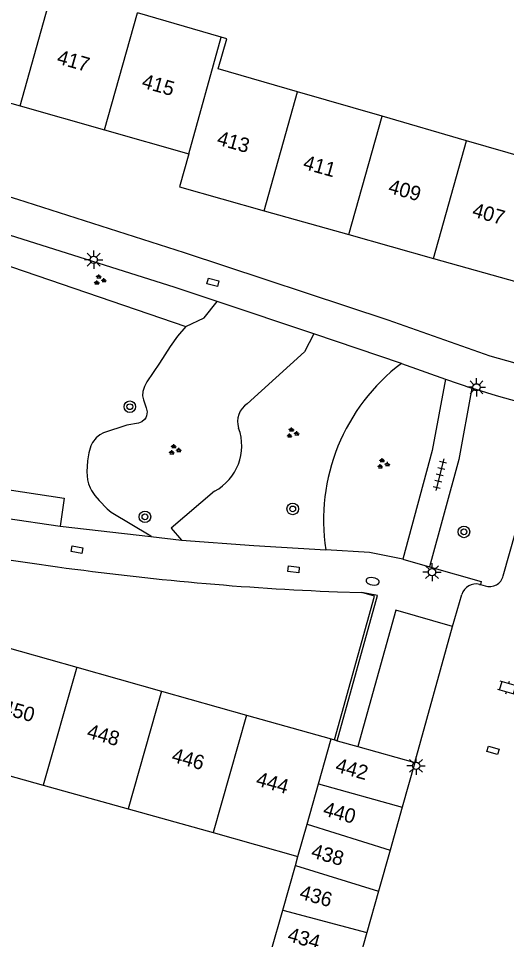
# Model space of a CAD drawing. Extents: x 132994 to 136000, y 393499 to 395512.
# Drawn here: x 134195.6 to 134229.3, y 394471.3 to 394534.9 of the extents above; entities that cross this region are included whole.
import ezdxf

# ---------------------------------------------------------------- set-up
doc = ezdxf.new("R2010")
doc.units = 0
for name, color, linetype in [('gg-afsc-erfafscheiding', 7, 'Continuous'), ('gg-anno-huisnummerreeks BGT', 7, 'Continuous'), ('gg-bbg-bijgebouw', 7, 'Continuous'), ('gg-bbg-gedigitaliseerde bebouwing', 7, 'Continuous'), ('gg-bbg-gedigitaliseerde bijgebouw', 7, 'Continuous'), ('gg-bbg-hoofdgebouw', 7, 'Continuous'), ('gg-bbg-tussenscheiding', 7, 'Continuous'), ('gg-knt-verharding', 7, 'Continuous'), ('gg-knt-verharding nz', 7, 'Continuous'), ('gt-grn-groengrens', 7, 'Continuous'), ('gt-grn-weggrens', 7, 'Continuous'), ('gt-symb-boom', 7, 'Continuous'), ('gt-symb-brandkraan', 7, 'Continuous'), ('gt-symb-groenvak', 7, 'Continuous'), ('gt-symb-klinker verharding', 7, 'Continuous'), ('gt-symb-kolk center center', 7, 'Continuous'), ('gt-symb-lichtmast', 7, 'Continuous'), ('gt-symb-tegel verharding', 7, 'Continuous')]:
    doc.layers.add(name, color=color, linetype=linetype)

# ---------------------------------------------------------------- blocks, each defined once
blk = doc.blocks.new('gt0-LMAST')
at = {"layer": 'gt-symb-lichtmast'}
for p, q in [((-0.182, 0.173), (-0.447, 0.438)), ((-0.005, 0.246), (-0.005, 0.621)), ((0.172, 0.173), (0.437, 0.438)), ((-0.255, -0.004), (-0.63, -0.004)), ((-0.182, -0.181), (-0.447, -0.446)), ((-0.005, -0.254), (-0.005, -0.629)), ((0.437, -0.446), (0.172, -0.181)), ((0.245, -0.004), (0.62, -0.004))]:
    blk.add_line(p, q, dxfattribs=at)
blk.add_circle((-0.005, -0.004), 0.25, dxfattribs=at)
blk = doc.blocks.new('gt0-GRVAK')
at = {"layer": 'gt-symb-groenvak'}
for p, q in [((-0.11, 0.189), (-0.228, 0.24)), ((-0.182, 0.153), (0.088, 0.153)), ((-0.091, 0.211), (-0.156, 0.322)), ((-0.047, 0.214), (-0.047, 0.393)), ((-0.004, 0.211), (0.061, 0.322)), ((0.015, 0.189), (0.133, 0.24)), ((0.262, -0.052), (0.197, 0.059)), ((0.305, -0.049), (0.305, 0.13)), ((0.349, -0.052), (0.414, 0.059)), ((-0.245, -0.228), (-0.363, -0.177)), ((-0.318, -0.264), (-0.047, -0.264)), ((-0.226, -0.206), (-0.291, -0.095)), ((-0.183, -0.203), (-0.183, -0.024)), ((-0.139, -0.206), (-0.074, -0.095)), ((-0.12, -0.228), (-0.002, -0.177)), ((0.243, -0.074), (0.125, -0.023)), ((0.17, -0.11), (0.441, -0.11)), ((0.368, -0.074), (0.486, -0.023))]:
    blk.add_line(p, q, dxfattribs=at)
blk = doc.blocks.new('gt0-KOLKCC')
at = {"layer": 'gt-symb-kolk center center'}
blk.add_lwpolyline([(-0.375, 0.2), (0.375, 0.2), (0.375, -0.2), (-0.375, -0.2)], close=True, dxfattribs=at)
blk = doc.blocks.new('gt0-BOOM')
at = {"layer": 'gt-symb-boom'}
for radius in [0.4, 0.2]:
    blk.add_circle((0, 0), radius, dxfattribs=at)
blk = doc.blocks.new('gt0-BR')
at = {"layer": 'gt-symb-brandkraan'}
for centre, radius, start, end in [((-0.244, 0), 0.206, 107.56694, 252.43307), ((0.599, -2.664), 3, 106.89205, 107.56694), ((0, -0.691), 0.938, 73.10799, 106.89205), ((-0.599, -2.664), 3, 72.43309, 73.10799), ((0.244, 0), 0.206, 287.56695, 72.43309), ((0.599, 2.664), 3, 252.43307, 253.10797), ((0, 0.691), 0.938, 253.10797, 286.89206), ((-0.599, 2.664), 3, 286.89206, 287.56695)]:
    blk.add_arc(centre, radius, start, end, dxfattribs=at)
blk = doc.blocks.new('gt0-TEG1')
at = {"layer": 'gt-symb-tegel verharding'}
for p, q in [((-1.125, 0), (1.125, 0)), ((-0.9, -0.25), (-0.9, 0.25)), ((-0.45, -0.25), (-0.45, 0.25)), ((0, -0.25), (0, 0.25)), ((0.45, -0.25), (0.45, 0.25)), ((0.9, -0.25), (0.9, 0.25))]:
    blk.add_line(p, q, dxfattribs=at)
blk = doc.blocks.new('gt0-KL1')
at = {"layer": 'gt-symb-klinker verharding'}
for p, q in [((-1.15, 0.3), (1.15, 0.3)), ((-1, -0.3), (-1, 0.3)), ((-0.5, 0.3), (-0.5, 0.45)), ((0, -0.3), (0, 0.3)), ((0.5, 0.3), (0.5, 0.45)), ((1, -0.3), (1, 0.3)), ((-1.15, -0.3), (1.15, -0.3)), ((-0.5, -0.45), (-0.5, -0.3)), ((0.5, -0.45), (0.5, -0.3))]:
    blk.add_line(p, q, dxfattribs=at)

msp = doc.modelspace()

# ---------------------------------------------------------------- linework, layer by layer
at = {"layer": 'gg-afsc-erfafscheiding'}
msp.add_lwpolyline([(134217.393, 394485.108), (134220.163, 394495.024), (134219.297, 394495.266)], dxfattribs=at)
at = {"layer": 'gg-bbg-bijgebouw'}
for p, q in [((134217.393, 394485.108), (134217.584, 394485.054)), ((134217.584, 394485.054), (134219.011, 394484.651)), ((134219.011, 394484.651), (134222.94, 394483.54)), ((134222.94, 394483.54), (134222.073, 394480.473)), ((134222.073, 394480.473), (134221.235, 394477.513)), ((134221.235, 394477.513), (134220.43, 394474.665)), ((134220.43, 394474.665), (134219.627, 394471.825)), ((134219.627, 394471.825), (134218.779, 394468.826))]:
    msp.add_line(p, q, dxfattribs=at)
at = {"layer": 'gg-bbg-gedigitaliseerde bebouwing'}
for p, q in [((134209.595, 394533.576), (134203.803, 394535.246)), ((134220.684, 394528.121), (134214.858, 394529.806)), ((134226.511, 394526.435), (134220.684, 394528.121)), ((134232.257, 394524.774), (134226.511, 394526.435)), ((134197.315, 394481.986), (134203.17, 394480.348)), ((134203.17, 394480.348), (134209.025, 394478.711)), ((134209.025, 394478.711), (134214.88, 394477.073))]:
    msp.add_line(p, q, dxfattribs=at)
for points in [[(134214.858, 394529.806), (134209.383, 394531.389), (134209.984, 394533.464), (134209.595, 394533.576)], [(134191.185, 394482.629), (134191.926, 394482.421), (134192.204, 394483.415), (134197.315, 394481.986)]]:
    msp.add_lwpolyline(points, dxfattribs=at)
at = {"layer": 'gg-bbg-gedigitaliseerde bijgebouw'}
for p, q in [((134214.703, 394476.447), (134214.88, 394477.073)), ((134213.83, 394473.363), (134214.703, 394476.447)), ((134213.037, 394470.556), (134213.83, 394473.363))]:
    msp.add_line(p, q, dxfattribs=at)
at = {"layer": 'gg-bbg-hoofdgebouw'}
for p, q in [((134189.896, 394530.49), (134195.716, 394528.84)), ((134195.716, 394528.84), (134201.537, 394527.189)), ((134201.537, 394527.189), (134207.35, 394525.54)), ((134212.554, 394521.61), (134218.392, 394519.965)), ((134218.392, 394519.965), (134224.23, 394518.32)), ((134224.23, 394518.32), (134229.98, 394516.7)), ((134199.621, 394490.131), (134205.471, 394488.478)), ((134205.471, 394488.478), (134211.322, 394486.824)), ((134211.322, 394486.824), (134217.17, 394485.171)), ((134217.17, 394485.171), (134217.393, 394485.108))]:
    msp.add_line(p, q, dxfattribs=at)
for points in [[(134207.35, 394525.54), (134206.7, 394523.26), (134212.554, 394521.61)], [(134193.5, 394490.83), (134193.751, 394491.79), (134199.621, 394490.131)]]:
    msp.add_lwpolyline(points, dxfattribs=at)
at = {"layer": 'gg-bbg-tussenscheiding'}
for p, q in [((134195.716, 394528.84), (134197.989, 394536.923)), ((134201.537, 394527.189), (134203.803, 394535.246)), ((134207.35, 394525.54), (134209.595, 394533.576)), ((134212.554, 394521.61), (134214.858, 394529.806)), ((134218.392, 394519.965), (134220.684, 394528.121)), ((134224.23, 394518.32), (134226.511, 394526.435)), ((134199.621, 394490.131), (134197.315, 394481.986)), ((134205.471, 394488.478), (134203.17, 394480.348)), ((134211.322, 394486.824), (134209.025, 394478.711)), ((134216.296, 394482.081), (134217.17, 394485.171)), ((134215.508, 394479.295), (134216.296, 394482.081)), ((134216.296, 394482.081), (134222.073, 394480.473)), ((134214.88, 394477.073), (134215.508, 394479.295)), ((134215.508, 394479.295), (134221.235, 394477.513)), ((134214.703, 394476.447), (134220.43, 394474.665)), ((134213.83, 394473.363), (134219.627, 394471.825))]:
    msp.add_line(p, q, dxfattribs=at)
at = {"layer": 'gg-knt-verharding'}
for p, q in [((134215.966, 394513.126), (134209.316, 394515.34)), ((134222.015, 394511.075), (134215.966, 394513.126)), ((134222.015, 394511.075), (134225.054, 394509.987)), ((134229.037, 394496.423), (134231.033, 394503.514)), ((134198.49, 394499.858), (134204.735, 394499.136)), ((134204.735, 394499.136), (134206.849, 394498.891)), ((134227.41, 394495.836), (134227.462, 394495.821)), ((134227.462, 394495.821), (134227.792, 394495.725)), ((134217.614, 394495.325), (134219.297, 394495.266)), ((134225.544, 394492.938), (134226.183, 394495.147))]:
    msp.add_line(p, q, dxfattribs=at)
for points in [[(134182.354, 394526.19), (134182.736, 394526.066), (134182.8, 394526.266), (134187.413, 394524.883), (134195.542, 394522.407), (134207.028, 394518.719), (134221.069, 394514.089), (134228.124, 394511.601), (134246.338, 394506.502), (134247.15, 394509.4)], [(134209.316, 394515.34), (134206.349, 394516.327), (134194.164, 394520.183)], [(134225.054, 394509.987), (134224.131, 394505.064), (134222.105, 394497.569)], [(134226.866, 394509.36), (134225.981, 394504.443), (134223.949, 394497.055)], [(134240.001, 394502.069), (134240.926, 394505.394), (134228.57, 394508.844), (134226.866, 394509.36)], [(134190.982, 394500.992), (134194.731, 394500.392), (134198.49, 394499.858)], [(134206.849, 394498.891), (134211.827, 394498.511), (134216.802, 394498.21)], [(134222.105, 394497.569), (134219.813, 394498.035), (134216.802, 394498.21)], [(134223.949, 394497.055), (134227.525, 394496.038), (134227.462, 394495.821)], [(134217.584, 394485.054), (134220.37, 394495.063), (134219.297, 394495.266)], [(134225.544, 394492.938), (134221.622, 394494.063), (134219.011, 394484.651)]]:
    msp.add_lwpolyline(points, dxfattribs=at)
for centre, radius, start, end in [((134230.86, 394736.508), 241.665, 257.35615, 262.25686), ((134225.265, 394690.31), 195.135, 262.05716, 267.75301), ((134228.084, 394496.664), 0.983, 252.74076, 345.81293), ((134227.165, 394494.834), 1.031, 76.28067, 162.35055)]:
    msp.add_arc(centre, radius, start, end, dxfattribs=at)
at = {"layer": 'gg-knt-verharding nz'}
msp.add_line((134222.94, 394483.54), (134225.544, 394492.938), dxfattribs=at)
at = {"layer": 'gt-grn-groengrens'}
for points in [[(134194.164, 394520.183), (134193.415, 394518.309), (134207.153, 394513.613)], [(134207.153, 394513.613), (134208.408, 394514.227), (134209.316, 394515.34)], [(134207.153, 394513.613), (134206.576, 394512.961), (134206.072, 394512.238), (134205.329, 394511.082), (134204.452, 394509.799), (134204.305, 394509.491), (134204.192, 394509.143), (134204.169, 394508.846), (134204.228, 394508.558), (134204.42, 394508.003), (134204.472, 394507.732), (134204.44, 394507.462), (134204.379, 394507.327), (134204.3, 394507.214), (134204.107, 394507.054), (134203.877, 394506.958), (134203.067, 394506.816), (134201.473, 394506.295), (134201.21, 394506.146), (134200.96, 394505.941), (134200.706, 394505.623), (134200.589, 394505.394), (134200.447, 394504.899), (134200.367, 394504.351), (134200.309, 394503.609), (134200.356, 394503.054), (134200.428, 394502.776), (134200.539, 394502.491), (134200.631, 394502.317), (134200.875, 394501.961), (134201.166, 394501.615), (134201.727, 394501.053), (134201.987, 394500.822), (134204.74, 394499.177), (134204.735, 394499.136)], [(134215.966, 394513.126), (134215.325, 394511.872), (134211.386, 394508.299)], [(134191.178, 394502.934), (134198.763, 394501.779), (134198.49, 394499.858)], [(134209.132, 394502.263), (134206.147, 394499.71), (134206.849, 394498.891)]]:
    msp.add_lwpolyline(points, dxfattribs=at)
for centre, radius, start, end in [((134230.225, 394500.259), 13.579, 127.20296, 188.68068), ((134212.176, 394507.07), 1.461, 122.71484, 198.10265), ((134207.46, 394505.39), 3.546, 298.13642, 20.23022)]:
    msp.add_arc(centre, radius, start, end, dxfattribs=at)
at = {"layer": 'gt-grn-weggrens'}
for p, q in [((134225.054, 394509.987), (134226.866, 394509.36)), ((134222.105, 394497.569), (134223.949, 394497.055))]:
    msp.add_line(p, q, dxfattribs=at)

# ---------------------------------------------------------------- block references
at = {"layer": 'gt-symb-boom'}
for p in [(134203.283, 394508.09), (134214.52, 394501.04), (134204.327, 394500.496), (134226.33, 394499.457)]:
    msp.add_blockref('gt0-BOOM', p, dxfattribs=at)
at = {"layer": 'gt-symb-brandkraan', "rotation": 170.27764825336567}
msp.add_blockref('gt0-BR', (134220.033, 394496.047), dxfattribs=at)
at = {"layer": 'gt-symb-groenvak'}
for p in [(134201.195, 394516.825), (134214.491, 394506.268), (134206.366, 394505.115), (134220.744, 394504.148)]:
    msp.add_blockref('gt0-GRVAK', p, dxfattribs=at)
at = {"layer": 'gt-symb-klinker verharding', "rotation": -15.898187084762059}
msp.add_blockref('gt0-KL1', (134229.835, 394488.581), dxfattribs=at)
at = {"layer": 'gt-symb-kolk center center'}
for p, rotation in [((134209.015, 394516.671), 165.27286629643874), ((134199.635, 394498.237), 169.22023183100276), ((134214.58, 394496.873), 173.91200679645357), ((134228.336, 394484.391), -16.117208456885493)]:
    msp.add_blockref('gt0-KOLKCC', p, dxfattribs=dict(at, rotation=rotation))
at = {"layer": 'gt-symb-lichtmast'}
for p in [(134200.796, 394518.233), (134227.199, 394509.433), (134224.132, 394496.684), (134223.032, 394483.327)]:
    msp.add_blockref('gt0-LMAST', p, dxfattribs=at)
at = {"layer": 'gt-symb-tegel verharding', "rotation": -104.35578499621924}
msp.add_blockref('gt0-TEG1', (134224.665, 394503.406), dxfattribs=at)

# ---------------------------------------------------------------- texts
at = {"layer": 'gg-anno-huisnummerreeks BGT'}
for s, rotation, p in [('417', 344.2, (134198.19, 394531.775)), ('415', 344.2, (134204.045, 394530.114)), ('413', 344.3, (134209.229, 394526.182)), ('411', 344.3, (134215.172, 394524.508)), ('409', 344.3, (134221.048, 394522.852)), ('407', 344.3, (134226.838, 394521.221)), ('450', 344.2, (134194.406, 394486.929)), ('448', 344.2, (134200.257, 394485.275)), ('446', 344.2, (134206.107, 394483.622)), ('442', 344.2, (134217.4, 394482.931)), ('444', 344.2, (134211.921, 394481.979)), ('440', 344.2, (134216.548, 394479.919)), ('438', 344.2, (134215.726, 394477.013)), ('436', 344.2, (134214.922, 394474.169)), ('434', 344.2, (134214.097, 394471.25))]:
    msp.add_text(s, height=1, rotation=rotation, dxfattribs=at).set_placement(p)

doc.saveas('drawing.dxf')
